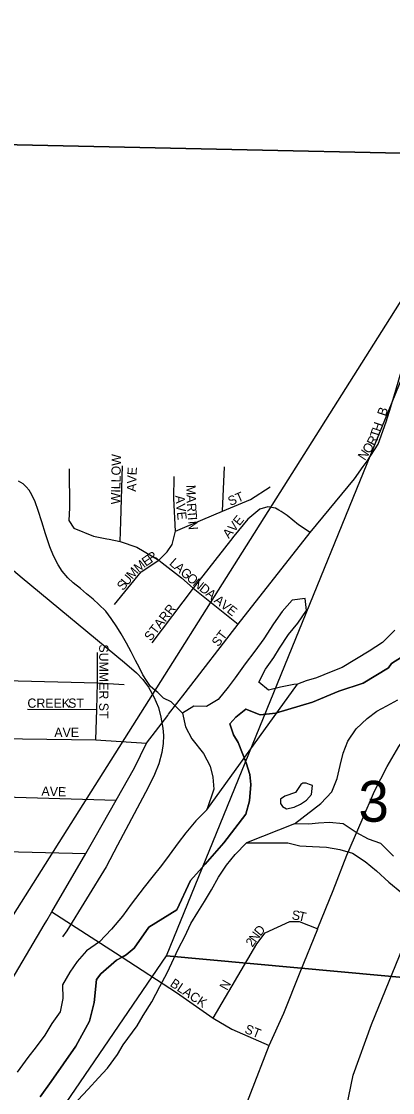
# Model space of a CAD drawing. Extents: x 1310247 to 1552180, y 377264 to 706493.
# Drawn here: x 1386316 to 1388322, y 519270 to 525062 of the extents above; entities that cross this region are included whole.
import ezdxf

# ---------------------------------------------------------------- set-up
doc = ezdxf.new("R2010")
doc.units = 0
for name, color, linetype in [('GM_X_City_Street', 7, 'Continuous'), ('GM_X_City_Street_Text', 7, 'Continuous'), ('GM_X_Major_River', 7, 'Continuous'), ('GM_X_Minor_River', 7, 'Continuous'), ('GM_X_Rail_Line', 7, 'Continuous'), ('GM_X_Section', 7, 'Continuous'), ('GM_X_Section_Text', 7, 'Continuous'), ('GM_X_Township', 7, 'Continuous'), ('GM_X_US_Route', 7, 'Continuous')]:
    doc.layers.add(name, color=color, linetype=linetype)

msp = doc.modelspace()

# ---------------------------------------------------------------- linework, layer by layer
at = {"layer": 'GM_X_City_Street'}
for points in [[(1388163.7, 522654.6), (1388184.9, 522683.5), (1388244.3, 522776), (1388286.5, 522896.4), (1388313.2, 522977.7), (1388339, 523067.2), (1388404.8, 523290.4), (1388485, 523540.4), (1388542.4, 523719.5), (1388639.4, 523829.7), (1388772.3, 523899.6), (1388954.1, 523971.3), (1389225.1, 524097.1), (1389305.2, 524164)], [(1386575.1, 522641.6), (1386576.1, 522432), (1386573, 522363.9), (1386598.8, 522321.5), (1386705.8, 522278.7), (1386777.4, 522264.8), (1386790.1, 522262.1)], [(1386850.7, 522249.3), (1386852.8, 522357.7), (1386862.1, 522659.1)], [(1387111.9, 521315.3), (1387200.4, 521431.1), (1387488, 521803.1), (1387875.7, 522297.4), (1388116, 522589.3), (1388163.7, 522654.6)], [(1387403.4, 522413.9), (1387413.5, 522652.8)], [(1387148.8, 522305.4), (1387139.8, 522482.1), (1387141.4, 522601.8)], [(1386819.5, 521909.1), (1386963, 522086.4), (1387059.6, 522148.9), (1387103.1, 522193.6), (1387130.6, 522234.2), (1387148.8, 522305.4), (1387296, 522368), (1387403.4, 522413.9), (1387554.6, 522476.6), (1387659.6, 522545.8)], [(1387707.2, 522418.7), (1387688.4, 522430), (1387648.4, 522436.7), (1387604, 522424.9), (1387539.3, 522370.9), (1387464.5, 522278.2)], [(1387875.7, 522297.4), (1387813.8, 522340.5), (1387752.5, 522389.5), (1387719.3, 522411.4), (1387707.2, 522418.7)], [(1387464.5, 522278.2), (1387445.3, 522254.4), (1387244.3, 521996.5), (1387020.7, 521701.9)], [(1386790.1, 522262.1), (1386850.7, 522249.3), (1386940.5, 522218.3), (1387059.6, 522148.9), (1387077.1, 522135.1)], [(1387077.1, 522135.1), (1387180.7, 522053.4), (1387244.3, 521996.5), (1387488, 521803.1)], [(1386718.3, 521177.9), (1386723.2, 521341.5), (1386727, 521485.7), (1386728, 521650.3)], [(1385309.1, 521516.4), (1385329.4, 521515.6), (1385629.6, 521510.3), (1385795.8, 521509.3), (1386727, 521485.7)], [(1386727, 521485.7), (1386872.3, 521477.2)], [(1386349.7, 521342.4), (1386723.2, 521341.5)], [(1386453.3, 520200.9), (1386480.2, 520246.8), (1386664.2, 520563), (1386714.7, 520651.3), (1386828.5, 520851.2), (1386928, 521026), (1386992, 521158.5), (1387107.4, 521309.4), (1387111.9, 521315.3)], [(1385577.3, 521197.2), (1385792, 521189.7), (1386718.3, 521177.9), (1386992, 521158.5)], [(1385778.5, 520881.8), (1385794.2, 520881.4), (1386828.5, 520851.2)], [(1384556.9, 520606.5), (1384609.2, 520605.3), (1384959.4, 520598.9), (1385274.9, 520592.5), (1385791, 520583.9), (1386664.2, 520563)], [(1386480.2, 520246.8), (1386824.6, 520025.8)], [(1385073.5, 518120.3), (1385123.6, 518183.4), (1385472.4, 518668.5), (1386225.3, 519813.4), (1386439.5, 520177.3), (1386453.3, 520200.9)], [(1387352.3, 519673.3), (1387587.9, 520074.7), (1387633.1, 520134.1), (1387767.4, 520195.2), (1387816.5, 520194.4), (1387917.3, 520154.7)], [(1386824.6, 520025.8), (1386860.9, 520002.5), (1387154.2, 519811.1), (1387352.3, 519673.3), (1387453.1, 519612.1), (1387654.5, 519525.1)]]:
    msp.add_lwpolyline(points, dxfattribs=at)
at = {"layer": 'GM_X_Major_River'}
for p, q in [((1387318.5, 520799.5), (1387808.3, 521478.4)), ((1387792.6, 520722.6), (1387533.1, 520620.4))]:
    msp.add_line(p, q, dxfattribs=at)
for points in [[(1387808.3, 521478.4), (1387788.2, 521476.5), (1387715.7, 521462.7), (1387651.1, 521446.7), (1387598.4, 521488.5), (1387634.6, 521559.5), (1387680.6, 521622.2), (1387710.3, 521673.4), (1387758.6, 521746.1), (1387810.6, 521808.6), (1387856.8, 521877.4), (1387848.8, 521941.8), (1387778.4, 521931.9), (1387724.5, 521871.5), (1387678.4, 521804.7), (1387625.8, 521724.2), (1387577.7, 521657.5), (1387525.5, 521589), (1387471, 521512.5), (1387433.4, 521461.5), (1387379.2, 521395), (1387316, 521356.9), (1387248, 521359), (1387186.7, 521320.8), (1387202.5, 521248.1), (1387236.5, 521182.9), (1387300, 521102.8), (1387335.9, 521035.5), (1387350.1, 520974.9), (1387356, 520910.6), (1387318.5, 520799.5)], [(1388333.9, 521770.3), (1388267.8, 521704.2), (1388196.2, 521656.3), (1388049.3, 521568.6), (1387990.5, 521544.4), (1387911.5, 521512.8), (1387854.9, 521496.5), (1387808.3, 521478.4)], [(1387792.6, 520722.6), (1387934.2, 520832.4), (1387994.2, 520896.7), (1388022.5, 520968), (1388038.7, 521037.7), (1388054.8, 521105.3), (1388080.9, 521170.7), (1388125, 521237.5), (1388184.8, 521291.8), (1388236.1, 521332.3), (1388291.1, 521360.6), (1388350.1, 521392.9)], [(1387889.2, 520930.1), (1387873.4, 520936.6), (1387855.6, 520943.1), (1387837.6, 520943.7), (1387825.3, 520936.1), (1387797.9, 520892.8), (1387739.2, 520872.6)], [(1387739.2, 520872.6), (1387716.7, 520857.2), (1387716, 520833.2), (1387727.5, 520816.8), (1387749.1, 520804.1), (1387789.4, 520812.9), (1387824, 520829.8), (1387856.7, 520850.9), (1387883.7, 520882.1), (1387889.2, 520930.1)], [(1387318.5, 520799.5), (1387258.6, 520739.2), (1387204.5, 520674.7), (1387162.7, 520619.9), (1387114.6, 520553.2), (1387072.9, 520498.4), (1387020.8, 520433.8), (1386979.1, 520381), (1386910.1, 520288.9), (1386862.1, 520224.2), (1386803.8, 520153.9), (1386737.6, 520085.8), (1386668, 520035.8), (1386618.1, 519979.2), (1386578.3, 519920.3), (1386538.1, 519853.4), (1386539.8, 519779.2), (1386525.5, 519707.5), (1386481.5, 519642.7), (1386443.4, 519579.7), (1386395.4, 519517), (1386351.6, 519460.3), (1386293, 519379.9)], [(1388327.6, 520547.5), (1388257.7, 520615.9), (1388192.4, 520640), (1388125.5, 520676.1), (1388054.8, 520722.4), (1387981, 520730.7), (1387920.8, 520726.6), (1387868.6, 520722.2), (1387792.6, 520722.6)], [(1387471.1, 520558.2), (1387533.1, 520620.4)], [(1387533.1, 520620.4), (1387755.3, 520619.5), (1387820.9, 520603.4), (1387888.9, 520601.3), (1387964.8, 520596.9), (1388036.5, 520584.7), (1388105.9, 520564.5), (1388174.6, 520520.2), (1388235.1, 520468.2), (1388301.2, 520408), (1388371.5, 520349.7)], [(1386620.6, 519229.4), (1386676.5, 519287.8), (1386732.5, 519350.2), (1386782.2, 519402.8), (1386834.6, 519475.3), (1386866.3, 519528.5), (1386941.5, 519630.4), (1386973.3, 519687.5), (1387021.7, 519760.2), (1387064.3, 519843.1), (1387104.8, 519922), (1387139.2, 519995.1), (1387164.8, 520048.4), (1387198.9, 520113.5), (1387231.2, 520184.7), (1387269.1, 520245.7), (1387304.9, 520302.7), (1387343, 520365.7), (1387381.2, 520434.7), (1387425.2, 520499.4), (1387471.1, 520558.2)]]:
    msp.add_lwpolyline(points, dxfattribs=at)
at = {"layer": 'GM_X_Minor_River'}
msp.add_lwpolyline([(1387186.7, 521320.8), (1387125.7, 521383.3), (1387084, 521402.4), (1387066.4, 521420.8), (1387052.7, 521433.2), (1387037, 521445.6), (1387013.4, 521466.2), (1386992.1, 521498.7), (1386972.8, 521529.2), (1386953.7, 521565.7), (1386932.6, 521606.3), (1386909.7, 521652.8), (1386884.7, 521699.5), (1386855.9, 521750.2), (1386832.7, 521788.8), (1386801.7, 521833.6), (1386772.6, 521872.4), (1386735.4, 521909.3), (1386704, 521938.1), (1386668.7, 521967), (1386635.3, 521995.9), (1386595.9, 522026.9), (1386566.5, 522053.6), (1386537.3, 522088.4), (1386514.1, 522123), (1386489.2, 522171.6), (1386470.3, 522220.1), (1386445.9, 522290.8), (1386427.4, 522355.2), (1386406.9, 522417.8), (1386390, 522464.2), (1386372.8, 522502.7), (1386357.4, 522527.1), (1386341.8, 522545.5), (1386326.2, 522561.9), (1386300.4, 522576.5)], dxfattribs=at)
at = {"layer": 'GM_X_Rail_Line'}
for points in [[(1387313.9, 516328), (1387758.1, 517424.3), (1387815.4, 517616), (1387829.6, 517813.9), (1387951.7, 518565.3), (1388024.2, 518952.9), (1388109.4, 519363.9), (1388207.1, 519638.2), (1388470.8, 520283), (1388652.8, 520715.5), (1388815.9, 521036.1), (1389046.5, 521423.3), (1389327.9, 521820.1), (1389531.1, 522067), (1389778.3, 522372.2), (1390218.2, 522893.1), (1390982.6, 523804.4), (1391621.7, 524584), (1393138.9, 526385.4)], [(1386058.4, 522272.5), (1386320.2, 522053), (1386872.9, 521594.5), (1386937.9, 521540.4), (1386972.9, 521502.8), (1387003.3, 521461.6), (1387032.6, 521410.6), (1387057.9, 521351.8), (1387070.4, 521300.2)], [(1387070.4, 521300.2), (1387081.3, 521239.6), (1387083.8, 521200.9), (1387082.3, 521156.7), (1387074.3, 521108), (1387058.9, 521048.4), (1387035.1, 520989.2), (1387001.8, 520919.2), (1386835.9, 520607.7), (1386774.3, 520489.9), (1386562.1, 520144.6), (1386538.8, 520112.8)]]:
    msp.add_lwpolyline(points, dxfattribs=at)
at = {"layer": 'GM_X_Section'}
for points in [[(1383463.7, 529673.5), (1388972.8, 529529.6), (1388864, 524337.7), (1383388.5, 524456.9)], [(1383388.5, 524456.9), (1388864, 524337.7), (1385581.1, 519140.4), (1383309.9, 519180.3)], [(1388807.8, 520564.8), (1389000.5, 520246.4), (1388967.2, 519839.1), (1387101, 520009.7), (1388864, 524337.7)], [(1388967.2, 519839.1), (1388423.3, 514157.2), (1383450.7, 514662.8), (1387101, 520009.7)]]:
    msp.add_lwpolyline(points, close=True, dxfattribs=at)
at = {"layer": 'GM_X_Township'}
for points in [[(1388369.4, 521624.3), (1388315.9, 521590.6), (1388299.6, 521565.9), (1388162.9, 521483.2), (1388032.2, 521441.2), (1387888.3, 521381.6), (1387689.3, 521321.3), (1387606.3, 521312.2), (1387529.6, 521342.2), (1387474.7, 521300.6), (1387442.1, 521264.5), (1387461.6, 521204.9), (1387488, 521163.5), (1387531.5, 521052.9), (1387549.8, 520989.9), (1387556.8, 520935.7), (1387549.2, 520847.2), (1387529.6, 520774.9), (1387410.5, 520620.9), (1387308.3, 520504.7), (1387229.4, 520415.9), (1387156.6, 520257.7), (1387004.1, 520164.2), (1386925.7, 520050.4), (1386881.9, 520014), (1386860.9, 520002.5), (1386829.4, 519985.2), (1386744.7, 519912.2), (1386721.9, 519881.9), (1386709.9, 519758), (1386683.5, 519655.7), (1386609.9, 519521.2), (1386476.9, 519329.5), (1386417, 519247.9)], [(1386417, 519247.9), (1386476.9, 519329.5), (1386609.9, 519521.2), (1386683.5, 519655.7), (1386709.9, 519758), (1386721.9, 519881.9), (1386744.7, 519912.2), (1386829.4, 519985.2), (1386860.9, 520002.5), (1386881.9, 520014), (1386925.7, 520050.4), (1387004.1, 520164.2), (1387156.6, 520257.7), (1387229.4, 520415.9), (1387308.3, 520504.7), (1387410.5, 520620.9), (1387529.6, 520774.9), (1387549.2, 520847.2), (1387556.8, 520935.7), (1387549.8, 520989.9), (1387531.5, 521052.9), (1387488, 521163.5), (1387461.6, 521204.9), (1387442.1, 521264.5), (1387474.7, 521300.6), (1387529.6, 521342.2), (1387606.3, 521312.2), (1387689.3, 521321.3), (1387888.3, 521381.6), (1388032.2, 521441.2), (1388162.9, 521483.2), (1388299.6, 521565.9), (1388315.9, 521590.6), (1388369.4, 521624.3)]]:
    msp.add_lwpolyline(points, dxfattribs=at)
at = {"layer": 'GM_X_US_Route'}
for points in [[(1387918.8, 520158.4), (1388001.7, 520362.3), (1388075.4, 520553.4), (1388158.1, 520744.4), (1388224.2, 520900.6), (1388291.8, 521032.5), (1388354.9, 521141.4), (1388424.9, 521241.2), (1388521.2, 521367.4), (1388605.5, 521454.2)], [(1387654.5, 519525.1), (1387734.7, 519699.1), (1387822.6, 519920.5), (1387917.3, 520154.7), (1387918.8, 520158.4)], [(1387357.4, 518756.2), (1387654.5, 519525.1)]]:
    msp.add_lwpolyline(points, dxfattribs=at)

# ---------------------------------------------------------------- texts
at = {"layer": 'GM_X_City_Street_Text'}
for s, rotation, p in [('B', 71.57233, (1388284.7, 522923.8)), ('T', 71.81808, (1388245.5, 522805.9)), ('H', 71.56504, (1388256.5, 522839.2)), ('R', 62.8463, (1388224.1, 522762.8)), ('N', 55.90683, (1388171.5, 522684.2)), ('O', 55.91109, (1388196.1, 522720.6)), ('WILLOW', 89.01275, (1386849.8, 522450.2)), ('AVE', 88.02609, (1386935.8, 522517.8)), ('M', 270.92905, (1387207.4, 522555.4)), ('A', 271.59886, (1387208.3, 522502)), ('ST', 23.20047, (1387445.1, 522441.1)), ('A', 274.25538, (1387147.8, 522497.5)), ('V', 276.17072, (1387151.3, 522451.8)), ('R', 274.45943, (1387209.7, 522455.3)), ('E', 276.3213, (1387156, 522407.9)), ('T', 274.40291, (1387212.7, 522415.9)), ('AVE', 50.44487, (1387437.1, 522262.4)), ('I', 274.39704, (1387215.4, 522380.8)), ('N', 274.39704, (1387217.1, 522358.8)), ('E', 35.00097, (1386988.9, 522112.6)), ('R', 35.01049, (1387017.8, 522132.8)), ('L', 318.8385, (1387111.8, 522127.1)), ('M', 49.52513, (1386916.2, 522041.4)), ('M', 39.19457, (1386948.8, 522079.9)), ('A', 318.82744, (1387138.3, 522104)), ('G', 318.82744, (1387171.4, 522075)), ('S', 49.81659, (1386865.2, 521980.9)), ('U', 49.82072, (1386887.9, 522007.8)), ('O', 318.83622, (1387204.6, 522046)), ('N', 320.52664, (1387238.9, 522016)), ('D', 321.75711, (1387273.8, 521987.3)), ('A', 321.77286, (1387308.4, 521960.1)), ('A', 321.79647, (1387353.3, 521924.7)), ('V', 321.7771, (1387387.9, 521897.5)), ('STARR', 52.12459, (1387014.6, 521707.8)), ('E', 321.80523, (1387422.5, 521870.2)), ('ST', 52.43181, (1387379.7, 521677)), ('SUMMER ST', 270, (1386736.6, 521693.3)), ('CREEK', 0.00001, (1386348.8, 521350.7)), ('ST', 0.00001, (1386568.8, 521350.7)), ('AVE', 0.00001, (1386494, 521192.3)), ('AVE', 358.02611, (1386423.9, 520875.5)), ('S', 352.85126, (1387775, 520206.7)), ('T', 346.59991, (1387808.5, 520202.5)), ('N', 54.34544, (1387582.2, 520078)), ('D', 49.95936, (1387607.2, 520112.9)), ('2', 54.34798, (1387564.2, 520052.9)), ('BLACK', 326.30864, (1387115.2, 519848.7)), ('N', 60.94745, (1387427.4, 519819)), ('ST', 338.19608, (1387518.3, 519594.4))]:
    msp.add_text(s, height=50, rotation=rotation, dxfattribs=at).set_placement(p)
at = {"layer": 'GM_X_Section_Text'}
msp.add_text('3', height=221, rotation=0.00001, dxfattribs=at).set_placement((1388137.4, 520734.4))

doc.saveas('drawing.dxf')
